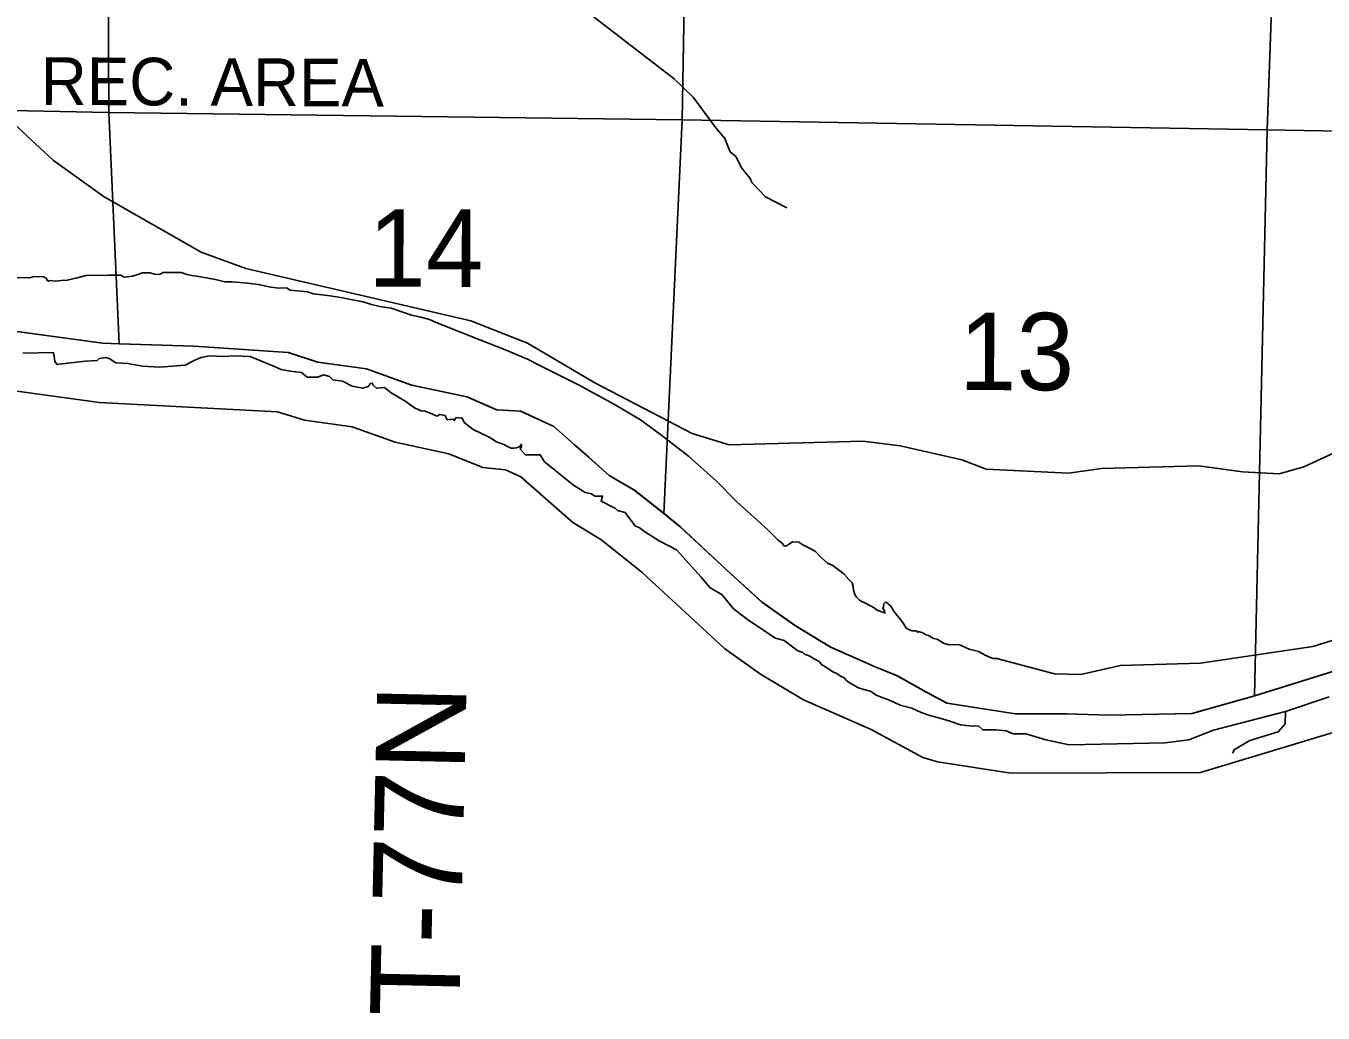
# Model space of a CAD drawing. Extents: x -132.8 to -73.3, y -60 to -26.
# Drawn here: x -129.515 to -127.336, y -35.732 to -34.075 of the extents above; entities that cross this region are included whole.
import ezdxf

# ---------------------------------------------------------------- set-up
doc = ezdxf.new("R2010")
doc.units = 0
for name, color, linetype in [('tdCoClipBndry', 7, 'Continuous'), ('tdCoCoBndry', 7, 'Continuous'), ('tdCoHydroRiver', 7, 'Continuous'), ('tdCoSectLine', 7, 'Continuous'), ('tdCoSectLinePart', 7, 'Continuous'), ('tdCoSectNmbr', 7, 'Continuous'), ('tdCoStBndry', 7, 'Continuous'), ('tdCoStBndryPart', 7, 'Continuous'), ('tdCoStPrkTxt', 7, 'Continuous'), ('tdCoTwpBndryShd', 7, 'Continuous'), ('tdCoTwpRngTxt', 7, 'Continuous')]:
    doc.layers.add(name, color=color, linetype=linetype)

msp = doc.modelspace()

# ---------------------------------------------------------------- linework, layer by layer
at = {"layer": 'tdCoClipBndry'}
msp.add_lwpolyline([(-127.1945, -35.224), (-127.5416, -35.3282), (-127.8605, -35.3297), (-127.9834, -35.3105), (-128.0079, -35.3033), (-128.0951, -35.2562), (-128.2087, -35.2066), (-128.2806, -35.1634), (-128.3415, -35.1203), (-128.4804, -34.9921), (-128.5493, -34.937), (-128.5963, -34.9088), (-128.6835, -34.8321), (-128.709, -34.8202), (-128.7473, -34.8163), (-128.8045, -34.7935), (-128.8945, -34.7739), (-128.9669, -34.748), (-129.047, -34.7367), (-129.0924, -34.7225), (-129.3912, -34.7072), (-129.5793, -34.6815)], dxfattribs=at)
at = {"layer": 'tdCoCoBndry'}
for p, q in [((-129.3857, -34.6074), (-129.5591, -34.5836)), ((-129.3578, -34.6085), (-129.3857, -34.6074)), ((-129.2325, -34.6126), (-129.3578, -34.6085)), ((-129.1573, -34.6176), (-129.2325, -34.6126)), ((-129.0739, -34.6233), (-129.1573, -34.6176)), ((-129.0245, -34.6392), (-129.0739, -34.6233)), ((-128.9425, -34.6504), (-129.0245, -34.6392)), ((-128.8666, -34.6778), (-128.9425, -34.6504)), ((-128.7738, -34.6977), (-128.8666, -34.6778)), ((-128.7237, -34.7191), (-128.7738, -34.6977)), ((-128.6834, -34.7217), (-128.7237, -34.7191)), ((-128.6278, -34.7476), (-128.6834, -34.7217)), ((-128.5936, -34.7778), (-128.6278, -34.7476)), ((-128.5689, -34.7996), (-128.5936, -34.7778)), ((-128.5349, -34.8297), (-128.5689, -34.7996)), ((-128.4925, -34.8542), (-128.5349, -34.8297)), ((-128.4426, -34.8935), (-128.4925, -34.8542)), ((-128.4148, -34.9162), (-128.4426, -34.8935)), ((-128.3377, -34.9882), (-128.4148, -34.9162)), ((-128.2783, -35.0425), (-128.3377, -34.9882)), ((-128.2227, -35.0817), (-128.2783, -35.0425)), ((-128.1626, -35.1177), (-128.2227, -35.0817)), ((-128.0881, -35.1511), (-128.1626, -35.1177)), ((-128.0508, -35.1663), (-128.0881, -35.1511)), ((-128.0021, -35.1934), (-128.0508, -35.1663)), ((-127.3197, -35.1586), (-127.3986, -35.1833)), ((-127.3986, -35.1833), (-127.4505, -35.1996)), ((-127.9674, -35.2118), (-128.0021, -35.1934)), ((-127.4505, -35.1996), (-127.556, -35.2293)), ((-127.8524, -35.23), (-127.9674, -35.2118)), ((-127.7671, -35.23), (-127.8524, -35.23)), ((-127.695, -35.2319), (-127.7671, -35.23)), ((-127.556, -35.2293), (-127.695, -35.2319))]:
    msp.add_line(p, q, dxfattribs=at)
for points in [[(-129.5595, -34.5836), (-129.3861, -34.6074), (-129.3582, -34.6085), (-129.2329, -34.6126), (-129.1577, -34.6176), (-129.0743, -34.6233), (-129.0248, -34.6392), (-128.9429, -34.6504), (-128.867, -34.6778), (-128.7741, -34.6977), (-128.7241, -34.7191), (-128.6838, -34.7217), (-128.6282, -34.7476), (-128.594, -34.7778), (-128.5693, -34.7996), (-128.5353, -34.8297), (-128.4928, -34.8542), (-128.443, -34.8935), (-128.4152, -34.9162), (-128.3381, -34.9882), (-128.2787, -35.0425), (-128.223, -35.0817), (-128.163, -35.1177), (-128.0884, -35.1511), (-128.0512, -35.1663), (-128.0025, -35.1934), (-127.9677, -35.2118), (-127.8527, -35.23), (-127.7674, -35.23), (-127.6954, -35.2319), (-127.5564, -35.2293), (-127.4509, -35.1996), (-127.399, -35.1833), (-127.3201, -35.1586)], [(-127.3197, -35.1586), (-127.3986, -35.1833), (-127.4505, -35.1996), (-127.556, -35.2293), (-127.695, -35.2319), (-127.7671, -35.23), (-127.8524, -35.23), (-127.9674, -35.2118), (-128.0021, -35.1934), (-128.0508, -35.1663), (-128.0881, -35.1511), (-128.1626, -35.1177), (-128.2227, -35.0817), (-128.2783, -35.0425), (-128.3377, -34.9882), (-128.4148, -34.9162), (-128.4426, -34.8935), (-128.4925, -34.8542), (-128.5349, -34.8297), (-128.5689, -34.7996), (-128.5936, -34.7778), (-128.6278, -34.7476), (-128.6834, -34.7217), (-128.7237, -34.7191), (-128.7738, -34.6977), (-128.8666, -34.6778), (-128.9425, -34.6504), (-129.0245, -34.6392), (-129.0739, -34.6233), (-129.1573, -34.6176), (-129.2325, -34.6126), (-129.3578, -34.6085), (-129.3857, -34.6074), (-129.5591, -34.5836)]]:
    msp.add_lwpolyline(points, dxfattribs=at)
at = {"layer": 'tdCoHydroRiver'}
for points in [[(-128.2366, -34.3801), (-128.2724, -34.3618), (-128.2953, -34.3374), (-128.2983, -34.3311), (-128.312, -34.3133), (-128.3225, -34.2941), (-128.3317, -34.2859), (-128.3406, -34.2636), (-128.3558, -34.2458), (-128.3938, -34.1942), (-128.4261, -34.1633), (-128.5959, -34.0323), (-128.7011, -33.9583), (-128.7942, -33.8452)], [(-127.3172, -34.7914), (-127.3684, -34.8152), (-127.4098, -34.8266), (-127.4712, -34.8233), (-127.5451, -34.8133), (-127.7078, -34.8181), (-127.7632, -34.826), (-127.9019, -34.8188), (-127.9425, -34.8035), (-128.046, -34.78), (-128.1089, -34.7719), (-128.3332, -34.7781), (-128.3957, -34.7589), (-128.559, -34.6738), (-128.6723, -34.6074), (-128.7675, -34.57), (-129.1453, -34.4818), (-129.2203, -34.4545), (-129.3834, -34.3614), (-129.4684, -34.3006), (-129.5145, -34.2583), (-129.6021, -34.1738)], [(-127.1575, -35.0563), (-127.3533, -35.1169), (-127.5419, -35.1446), (-127.6762, -35.1487), (-127.7429, -35.1641), (-127.7871, -35.1629), (-127.8836, -35.1371), (-127.8907, -35.1371), (-127.9022, -35.1319), (-127.9147, -35.1252), (-127.9304, -35.1212), (-127.9476, -35.1135), (-127.9642, -35.1139), (-127.9734, -35.1111), (-127.9841, -35.1048), (-127.9905, -35.1034), (-127.9931, -35.1017), (-127.9987, -35.0985), (-128.0029, -35.097), (-128.0082, -35.094), (-128.0135, -35.0922), (-128.0163, -35.0923), (-128.0173, -35.0928), (-128.0179, -35.0909), (-128.02, -35.0907), (-128.0269, -35.0906), (-128.0306, -35.0889), (-128.0361, -35.086), (-128.0398, -35.0792), (-128.0451, -35.0723), (-128.0512, -35.065), (-128.0573, -35.0571), (-128.0597, -35.0526), (-128.0627, -35.0485), (-128.0668, -35.0448), (-128.0703, -35.0422), (-128.0711, -35.0425), (-128.0737, -35.0453), (-128.0744, -35.0503), (-128.0756, -35.0533), (-128.0728, -35.0562), (-128.0718, -35.0606), (-128.0739, -35.0596), (-128.0802, -35.0575), (-128.0848, -35.0561), (-128.0897, -35.0519), (-128.0963, -35.0483), (-128.1034, -35.0444), (-128.1116, -35.0409), (-128.1148, -35.0389), (-128.1196, -35.0342), (-128.1225, -35.0297), (-128.1248, -35.022), (-128.1254, -35.0163), (-128.127, -35.0099), (-128.1323, -35.0041), (-128.1409, -34.995), (-128.1499, -34.9879), (-128.1592, -34.9808), (-128.1683, -34.9769), (-128.1789, -34.9672), (-128.1885, -34.9575), (-128.1975, -34.9521), (-128.2018, -34.9502), (-128.2098, -34.9463), (-128.2166, -34.9415), (-128.227, -34.9412), (-128.2292, -34.9427), (-128.2338, -34.9458), (-128.2374, -34.9475), (-128.2408, -34.9484), (-128.2447, -34.9435), (-128.2518, -34.9375), (-128.2686, -34.9211), (-128.2865, -34.9048), (-128.3208, -34.8737), (-128.355, -34.8393), (-128.4015, -34.7969), (-128.4466, -34.7625), (-128.4825, -34.7364), (-128.5249, -34.7107), (-128.5863, -34.6774), (-128.6526, -34.6442), (-128.6722, -34.6344), (-128.711, -34.618), (-128.7523, -34.6016), (-128.7849, -34.5888), (-128.8257, -34.5726), (-128.837, -34.5679), (-128.8515, -34.5635), (-128.8671, -34.5602), (-128.8816, -34.5554), (-128.9015, -34.5485), (-128.9204, -34.5456), (-128.9345, -34.5427), (-128.9483, -34.5379), (-128.969, -34.5343), (-128.9831, -34.531), (-129.0038, -34.5277), (-129.0317, -34.5243), (-129.0415, -34.5214), (-129.0706, -34.5185), (-129.0771, -34.5145), (-129.0902, -34.5148), (-129.1065, -34.5126), (-129.1242, -34.509), (-129.1424, -34.5067), (-129.1685, -34.5044), (-129.1805, -34.5041), (-129.1964, -34.5006), (-129.2215, -34.4957), (-129.2421, -34.4926), (-129.2538, -34.4886), (-129.285, -34.4887), (-129.2898, -34.492), (-129.2987, -34.4917), (-129.306, -34.4892), (-129.3187, -34.4892), (-129.33, -34.4932), (-129.3358, -34.4949), (-129.3495, -34.4964), (-129.3553, -34.4934), (-129.3753, -34.4931), (-129.4136, -34.4936), (-129.4288, -34.4979), (-129.4452, -34.5017), (-129.4558, -34.5022), (-129.4653, -34.5033), (-129.4751, -34.5022), (-129.4768, -34.5035), (-129.4798, -34.5014), (-129.4798, -34.4992), (-129.4846, -34.4962), (-129.5017, -34.4954), (-129.5079, -34.4975), (-129.5325, -34.497)], [(-129.5202, -34.6242), (-129.4688, -34.6231), (-129.4672, -34.6289), (-129.4661, -34.6383), (-129.4622, -34.6434), (-129.459, -34.6427), (-129.4149, -34.6378), (-129.3953, -34.6366), (-129.3917, -34.633), (-129.3809, -34.6316), (-129.3747, -34.633), (-129.3635, -34.6404), (-129.3435, -34.6413), (-129.3191, -34.6462), (-129.29, -34.6478), (-129.2472, -34.6442), (-129.2312, -34.6357), (-129.2204, -34.6316), (-129.2067, -34.6284), (-129.1822, -34.6297), (-129.1651, -34.6285), (-129.1382, -34.6297), (-129.1002, -34.6457), (-129.0859, -34.6517), (-129.0707, -34.6545), (-129.0517, -34.6567), (-129.0424, -34.6643), (-129.0245, -34.6644), (-129.0147, -34.6606), (-129.0049, -34.6633), (-128.9994, -34.6688), (-128.9831, -34.671), (-128.9668, -34.6797), (-128.9488, -34.683), (-128.9396, -34.6803), (-128.9358, -34.6754), (-128.933, -34.6743), (-128.9314, -34.6781), (-128.926, -34.683), (-128.9124, -34.682), (-128.901, -34.6907), (-128.8781, -34.7043), (-128.8618, -34.7158), (-128.8498, -34.7218), (-128.846, -34.7213), (-128.8341, -34.7256), (-128.8243, -34.73), (-128.8194, -34.7273), (-128.8107, -34.7289), (-128.8069, -34.736), (-128.7969, -34.7353), (-128.7952, -34.7375), (-128.7918, -34.7324), (-128.7818, -34.7333), (-128.7786, -34.7404), (-128.7634, -34.7524), (-128.7367, -34.7655), (-128.7242, -34.7732), (-128.7117, -34.7775), (-128.7046, -34.7814), (-128.6997, -34.7837), (-128.695, -34.7837), (-128.6907, -34.7829), (-128.6877, -34.7823), (-128.6848, -34.7807), (-128.6836, -34.7775), (-128.6822, -34.7779), (-128.6821, -34.7817), (-128.6837, -34.7836), (-128.6837, -34.7858), (-128.6755, -34.7947), (-128.6679, -34.795), (-128.6509, -34.7951), (-128.6436, -34.8065), (-128.5947, -34.8458), (-128.5751, -34.8581), (-128.5645, -34.8605), (-128.5591, -34.8644), (-128.546, -34.8643), (-128.5487, -34.8729), (-128.5245, -34.8851), (-128.521, -34.8883), (-128.5082, -34.8916), (-128.4935, -34.9113), (-128.491, -34.9146), (-128.4846, -34.917), (-128.4756, -34.9235), (-128.4511, -34.9391), (-128.4218, -34.9547), (-128.3806, -35.0004), (-128.3659, -35.0176), (-128.3455, -35.0299), (-128.326, -35.0536), (-128.3007, -35.0732), (-128.2559, -35.1027), (-128.2412, -35.1068), (-128.2183, -35.124), (-128.2098, -35.1267), (-128.2069, -35.1299), (-128.1979, -35.1331), (-128.1906, -35.1373), (-128.1821, -35.1422), (-128.1784, -35.147), (-128.1684, -35.1532), (-128.1591, -35.1595), (-128.1528, -35.1622), (-128.1462, -35.1668), (-128.1404, -35.1693), (-128.1361, -35.1742), (-128.1301, -35.1786), (-128.1237, -35.1821), (-128.1153, -35.1866), (-128.1052, -35.1897), (-128.0947, -35.1926), (-128.0863, -35.1986), (-128.0762, -35.2025), (-128.066, -35.2062), (-128.0567, -35.2101), (-128.0465, -35.2151), (-128.0264, -35.2206), (-128.0108, -35.2279), (-127.9963, -35.233), (-127.9796, -35.237), (-127.9629, -35.2421), (-127.9448, -35.2483), (-127.9248, -35.2505), (-127.9147, -35.2501), (-127.9074, -35.2567), (-127.8853, -35.2567), (-127.8679, -35.2586), (-127.8563, -35.2633), (-127.8349, -35.2637), (-127.8015, -35.2735), (-127.7621, -35.2819), (-127.601, -35.2786), (-127.5614, -35.2734), (-127.5199, -35.2573), (-127.3991, -35.226)], [(-127.3991, -35.226), (-127.3258, -35.2013)], [(-127.3991, -35.226), (-127.3997, -35.2465), (-127.4111, -35.2604), (-127.4589, -35.2748), (-127.4845, -35.2898), (-127.4879, -35.2961)]]:
    msp.add_lwpolyline(points, dxfattribs=at)
at = {"layer": 'tdCoSectLine'}
for points in [[(-129.3752, -34.2199), (-129.3804, -33.1745)], [(-128.4124, -34.2321), (-128.3947, -33.2139)], [(-127.3942, -33.2526), (-127.4298, -34.2489)], [(-130.3046, -34.201), (-129.3752, -34.2199)], [(-130.3046, -34.201), (-130.2749, -34.2421), (-130.2225, -34.3027), (-130.1713, -34.3583), (-130.1213, -34.3994), (-130.0581, -34.4404), (-130.0025, -34.4764), (-129.9602, -34.496), (-129.8837, -34.5137), (-129.8269, -34.5212), (-129.7667, -34.5292), (-129.7081, -34.5332), (-129.6634, -34.5456), (-129.6098, -34.5652), (-129.5595, -34.5836), (-129.3861, -34.6074), (-129.3582, -34.6085)], [(-129.3582, -34.6085), (-129.3752, -34.2199)], [(-129.3752, -34.2199), (-128.4124, -34.2321)], [(-128.443, -34.8935), (-128.4124, -34.2321)], [(-128.4124, -34.2321), (-127.4298, -34.2489)], [(-127.4298, -34.2489), (-127.4509, -35.1996)], [(-127.4298, -34.2489), (-126.4408, -34.2668)], [(-129.3582, -34.6085), (-129.2329, -34.6126), (-129.1577, -34.6176), (-129.0743, -34.6233), (-129.0248, -34.6392), (-128.9429, -34.6504), (-128.867, -34.6778), (-128.7741, -34.6977), (-128.7241, -34.7191), (-128.6838, -34.7217), (-128.6282, -34.7476), (-128.594, -34.7778), (-128.5693, -34.7996), (-128.5353, -34.8297), (-128.4928, -34.8542), (-128.443, -34.8935)], [(-128.443, -34.8935), (-128.4152, -34.9162), (-128.3381, -34.9882), (-128.2787, -35.0425), (-128.223, -35.0817), (-128.163, -35.1177), (-128.0884, -35.1511), (-128.0512, -35.1663), (-128.0025, -35.1934), (-127.9677, -35.2118), (-127.8527, -35.23), (-127.7674, -35.23), (-127.6954, -35.2319), (-127.5564, -35.2293), (-127.4509, -35.1996)], [(-127.4509, -35.1996), (-127.399, -35.1833), (-127.3201, -35.1586), (-127.2871, -35.1483), (-127.2522, -35.1374), (-127.2285, -35.13), (-127.1818, -35.1085), (-127.1091, -35.08), (-127.0384, -35.0497), (-126.974, -35.0342), (-126.9202, -35.0338), (-126.8533, -35.0205), (-126.7844, -35.0237), (-126.6883, -35.0293), (-126.6239, -35.04), (-126.5663, -35.0568), (-126.5215, -35.0699), (-126.4767, -35.0829)]]:
    msp.add_lwpolyline(points, dxfattribs=at)
at = {"layer": 'tdCoSectLinePart'}
for points in [[(-129.3752, -34.2199), (-129.3803, -33.2045)], [(-128.4124, -34.2321), (-128.395, -33.2292)], [(-127.3952, -33.2824), (-127.4298, -34.2489)], [(-130.3046, -34.201), (-129.3752, -34.2199)], [(-130.3046, -34.201), (-130.2749, -34.2421), (-130.2225, -34.3027), (-130.1713, -34.3583), (-130.1213, -34.3994), (-130.0581, -34.4404), (-130.0025, -34.4764), (-129.9602, -34.496), (-129.8837, -34.5137), (-129.8269, -34.5212), (-129.7667, -34.5292), (-129.7081, -34.5332), (-129.6634, -34.5456), (-129.6098, -34.5652), (-129.5595, -34.5836), (-129.3861, -34.6074), (-129.3582, -34.6085)], [(-129.3582, -34.6085), (-129.3752, -34.2199)], [(-129.3752, -34.2199), (-128.4124, -34.2321)], [(-128.443, -34.8935), (-128.4124, -34.2321)], [(-128.4124, -34.2321), (-127.4298, -34.2489)], [(-127.4298, -34.2489), (-127.4509, -35.1996)], [(-127.4298, -34.2489), (-126.4708, -34.2663)], [(-129.3582, -34.6085), (-129.2329, -34.6126), (-129.1577, -34.6176), (-129.0743, -34.6233), (-129.0248, -34.6392), (-128.9429, -34.6504), (-128.867, -34.6778), (-128.7741, -34.6977), (-128.7241, -34.7191), (-128.6838, -34.7217), (-128.6282, -34.7476), (-128.594, -34.7778), (-128.5693, -34.7996), (-128.5353, -34.8297), (-128.4928, -34.8542), (-128.443, -34.8935)], [(-128.443, -34.8935), (-128.4152, -34.9162), (-128.3381, -34.9882), (-128.2787, -35.0425), (-128.223, -35.0817), (-128.163, -35.1177), (-128.0884, -35.1511), (-128.0512, -35.1663), (-128.0025, -35.1934), (-127.9677, -35.2118), (-127.8527, -35.23), (-127.7674, -35.23), (-127.6954, -35.2319), (-127.5564, -35.2293), (-127.4509, -35.1996)], [(-127.4509, -35.1996), (-127.399, -35.1833), (-127.3201, -35.1586), (-127.2871, -35.1483), (-127.2522, -35.1374), (-127.2285, -35.13), (-127.1818, -35.1085), (-127.1091, -35.08), (-127.0384, -35.0497), (-126.974, -35.0342), (-126.9202, -35.0338), (-126.8533, -35.0205), (-126.7844, -35.0237), (-126.6883, -35.0293), (-126.6239, -35.04), (-126.5663, -35.0568), (-126.5215, -35.0699), (-126.4767, -35.0829)]]:
    msp.add_lwpolyline(points, dxfattribs=at)
at = {"layer": 'tdCoStBndry'}
msp.add_lwpolyline([(-129.5595, -34.5836), (-129.3861, -34.6074), (-129.3582, -34.6085), (-129.2329, -34.6126), (-129.1577, -34.6176), (-129.0743, -34.6233), (-129.0248, -34.6392), (-128.9429, -34.6504), (-128.867, -34.6778), (-128.7741, -34.6977), (-128.7241, -34.7191), (-128.6838, -34.7217), (-128.6282, -34.7476), (-128.594, -34.7778), (-128.5693, -34.7996), (-128.5353, -34.8297), (-128.4928, -34.8542), (-128.443, -34.8935), (-128.4152, -34.9162), (-128.3381, -34.9882), (-128.2787, -35.0425), (-128.223, -35.0817), (-128.163, -35.1177), (-128.0884, -35.1511), (-128.0512, -35.1663), (-128.0025, -35.1934), (-127.9677, -35.2118), (-127.8527, -35.23), (-127.7674, -35.23), (-127.6954, -35.2319), (-127.5564, -35.2293), (-127.4509, -35.1996), (-127.399, -35.1833), (-127.3201, -35.1586)], dxfattribs=at)
at = {"layer": 'tdCoStBndryPart'}
msp.add_lwpolyline([(-129.5595, -34.5836), (-129.3861, -34.6074), (-129.3582, -34.6085), (-129.2329, -34.6126), (-129.1577, -34.6176), (-129.0743, -34.6233), (-129.0248, -34.6392), (-128.9429, -34.6504), (-128.867, -34.6778), (-128.7741, -34.6977), (-128.7241, -34.7191), (-128.6838, -34.7217), (-128.6282, -34.7476), (-128.594, -34.7778), (-128.5693, -34.7996), (-128.5353, -34.8297), (-128.4928, -34.8542), (-128.443, -34.8935), (-128.4152, -34.9162), (-128.3381, -34.9882), (-128.2787, -35.0425), (-128.223, -35.0817), (-128.163, -35.1177), (-128.0884, -35.1511), (-128.0512, -35.1663), (-128.0025, -35.1934), (-127.9677, -35.2118), (-127.8527, -35.23), (-127.7674, -35.23), (-127.6954, -35.2319), (-127.5564, -35.2293), (-127.4509, -35.1996), (-127.399, -35.1833), (-127.3201, -35.1586)], dxfattribs=at)
at = {"layer": 'tdCoTwpBndryShd'}
msp.add_lwpolyline([(-127.3201, -35.1586), (-127.399, -35.1833), (-127.4509, -35.1996), (-127.5564, -35.2293), (-127.6954, -35.2319), (-127.7674, -35.23), (-127.8527, -35.23), (-127.9677, -35.2118), (-128.0025, -35.1934), (-128.0512, -35.1663), (-128.0884, -35.1511), (-128.163, -35.1177), (-128.223, -35.0817), (-128.2787, -35.0425), (-128.3381, -34.9882), (-128.4152, -34.9162), (-128.443, -34.8935), (-128.4928, -34.8542), (-128.5353, -34.8297), (-128.5693, -34.7996), (-128.594, -34.7778), (-128.6282, -34.7476), (-128.6838, -34.7217), (-128.7241, -34.7191), (-128.7741, -34.6977), (-128.867, -34.6778), (-128.9429, -34.6504), (-129.0248, -34.6392), (-129.0743, -34.6233), (-129.1577, -34.6176), (-129.2329, -34.6126), (-129.3582, -34.6085), (-129.3861, -34.6074), (-129.5595, -34.5836)], dxfattribs=at)

# ---------------------------------------------------------------- texts
at = {"layer": 'tdCoSectNmbr'}
for s, rotation, p in [('14', 359.9033, (-128.9397, -34.5126)), ('13', 359.904, (-127.9475, -34.6862))]:
    msp.add_text(s, height=0.13, rotation=rotation, dxfattribs=at).set_placement(p)
at = {"layer": 'tdCoStPrkTxt'}
msp.add_text('REC. AREA', height=0.08, rotation=359.7035, dxfattribs=at).set_placement((-129.49, -34.2071))
at = {"layer": 'tdCoTwpRngTxt'}
msp.add_text('T-77N', height=0.15, rotation=88.7305, dxfattribs=at).set_placement((-128.7869, -35.7399))

doc.saveas('drawing.dxf')
